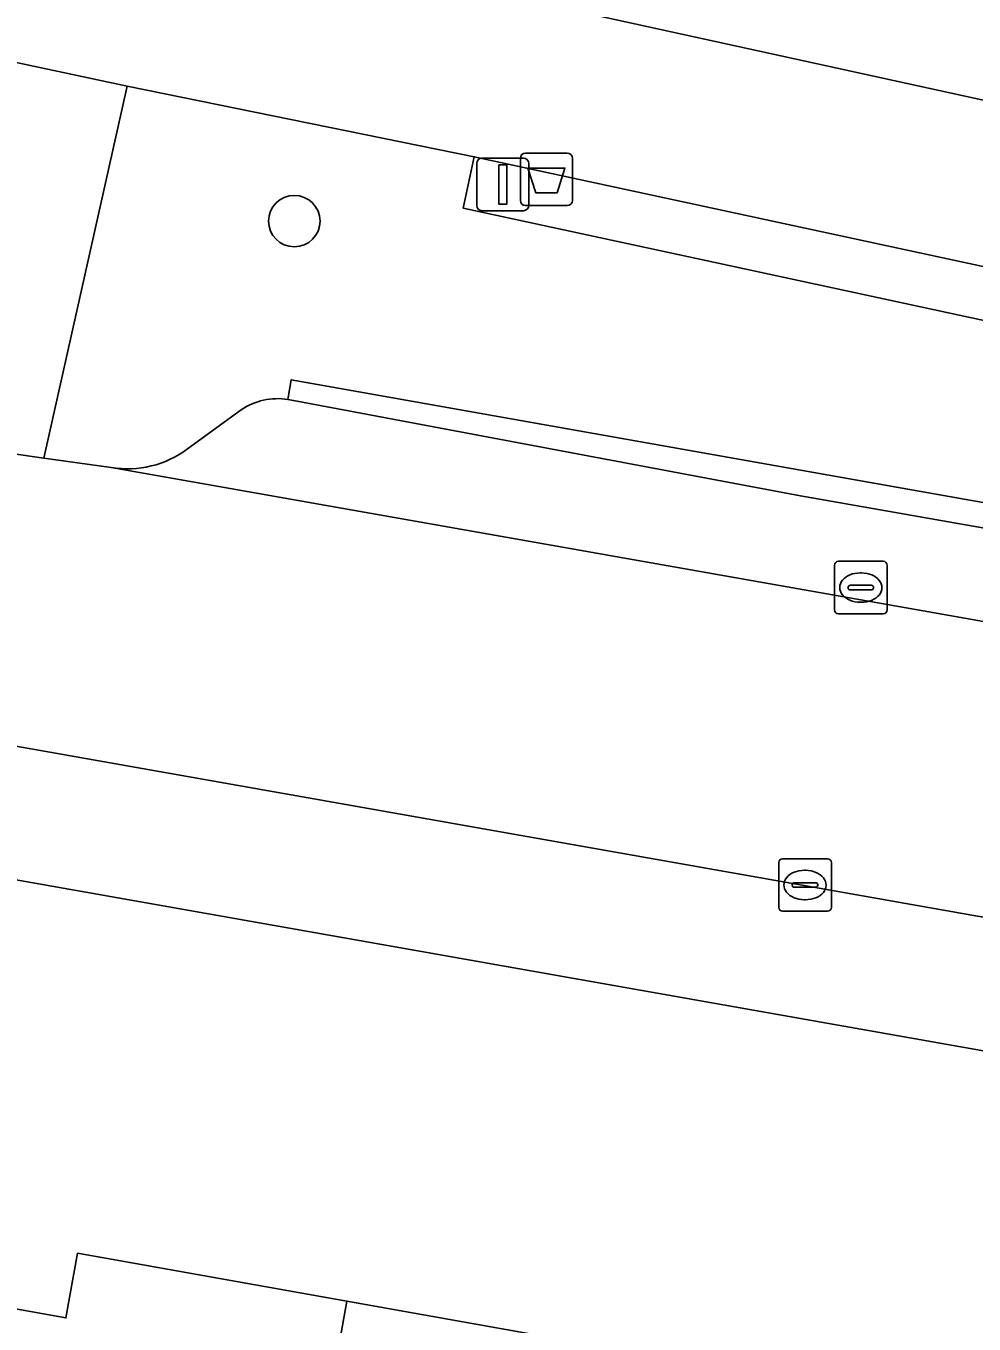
# Model space of a CAD drawing. Extents: x 163683 to 164494, y 382709 to 383872.
# Drawn here: x 164068.36 to 164086.38, y 383440.62 to 383465.31 of the extents above; entities that cross this region are included whole.
import ezdxf

# ---------------------------------------------------------------- set-up
doc = ezdxf.new("R2010")
doc.units = 0
for name, color, linetype in [('IMGEO_Afvalbak', 7, 'Continuous'), ('IMGEO_Boom', 7, 'Continuous'), ('IMGEO_Erf', 7, 'Continuous'), ('IMGEO_Groenvoorziening', 7, 'Continuous'), ('IMGEO_Kolk', 7, 'Continuous'), ('IMGEO_Lichtmast', 7, 'Continuous'), ('IMGEO_Pand', 7, 'Continuous'), ('IMGEO_Parkeervlak_open', 7, 'Continuous'), ('IMGEO_Rijbaan_lokaal_open', 7, 'Continuous'), ('IMGEO_Voetpad_gesloten', 7, 'Continuous'), ('IMGEO_Voetpad_open', 7, 'Continuous')]:
    doc.layers.add(name, color=color, linetype=linetype)

msp = doc.modelspace()

# ---------------------------------------------------------------- linework, layer by layer
at = {"layer": 'IMGEO_Afvalbak'}
for p, q in [((164077.758, 383461.994), (164077.758, 383462.794)), ((164077.758, 383462.794), (164077.758, 383461.994)), ((164077.858, 383462.894), (164078.648, 383462.894)), ((164078.648, 383462.894), (164077.858, 383462.894)), ((164078.748, 383462.794), (164078.748, 383461.994)), ((164078.748, 383461.994), (164078.748, 383462.794)), ((164078.648, 383461.894), (164077.858, 383461.894)), ((164077.858, 383461.894), (164078.648, 383461.894))]:
    msp.add_line(p, q, dxfattribs=at)
msp.add_lwpolyline([(164077.901, 383462.608), (164078.605, 383462.608), (164078.456, 383462.138), (164078.05, 383462.138), (164077.901, 383462.608)], dxfattribs=at)
for centre, start, end in [((164077.858, 383462.794), 90, 180), ((164077.858, 383462.794), 90, 180), ((164078.648, 383462.794), 0, 90), ((164078.648, 383462.794), 360, 90), ((164077.858, 383461.994), 180, 270), ((164077.858, 383461.994), 180, 270), ((164078.648, 383461.994), 270, 0), ((164078.648, 383461.994), 270, 0)]:
    msp.add_arc(centre, 0.1, start, end, dxfattribs=at)
at = {"layer": 'IMGEO_Boom'}
msp.add_circle((164073.46, 383461.601), 0.489, dxfattribs=at)
at = {"layer": 'IMGEO_Erf'}
for points in [[(164121.841, 383439.57), (164059.555, 383450.587), (164057.471, 383448.94), (164052.275, 383419.475)], [(164057.843, 383436.077), (164059.214, 383443.764), (164064.363, 383442.846), (164064.144, 383441.616), (164066.527, 383441.192), (164066.747, 383442.423), (164066.964, 383442.385), (164066.739, 383441.156), (164069.118, 383440.732), (164069.338, 383441.963), (164074.458, 383441.05), (164079.577, 383440.138)]]:
    msp.add_lwpolyline(points, dxfattribs=at)
at = {"layer": 'IMGEO_Groenvoorziening'}
for points in [[(164074.559, 383471.785), (164073.329, 383466.804), (164113.31, 383458.043), (164114.402, 383463.104)], [(164108.082, 383455.069), (164108.289, 383456.047), (164076.88, 383462.825), (164076.67, 383461.848)]]:
    msp.add_lwpolyline(points, close=True, dxfattribs=at)
for points in [[(164131.629, 383451.16), (164108.289, 383456.047), (164108.082, 383455.069), (164076.67, 383461.848), (164076.88, 383462.825), (164070.28, 383464.165), (164068.695, 383457.088), (164069.977, 383456.915)], [(164073.337, 383458.207), (164073.402, 383458.58), (164117.69, 383450.719), (164117.609, 383450.302)], [(164071.429, 383457.266), (164072.451, 383458.009)]]:
    msp.add_lwpolyline(points, dxfattribs=at)
for centre, radius, start, end in [((164073.146, 383456.983), 1.239, 81.1117, 124.0829), ((164070.295, 383458.779), 1.891, 260.3228, 306.8566)]:
    msp.add_arc(centre, radius, start, end, dxfattribs=at)
at = {"layer": 'IMGEO_Kolk'}
for p, q in [((164083.731, 383454.201), (164083.731, 383455.053)), ((164083.806, 383455.127), (164084.658, 383455.127)), ((164084.732, 383455.053), (164084.732, 383454.201)), ((164084.219, 383454.907), (164084.244, 383454.907)), ((164083.99, 383454.621), (164083.99, 383454.633)), ((164084.428, 383454.584), (164084.03, 383454.584)), ((164084.033, 383454.67), (164084.431, 383454.67)), ((164084.474, 383454.633), (164084.474, 383454.621)), ((164084.242, 383454.347), (164084.217, 383454.347)), ((164084.658, 383454.127), (164083.806, 383454.127)), ((164082.67, 383448.542), (164082.67, 383449.394)), ((164082.745, 383449.468), (164083.597, 383449.468)), ((164083.671, 383449.394), (164083.671, 383448.542)), ((164083.158, 383449.248), (164083.183, 383449.248)), ((164082.929, 383448.962), (164082.929, 383448.974)), ((164083.367, 383448.925), (164082.969, 383448.925)), ((164082.972, 383449.011), (164083.37, 383449.011)), ((164083.413, 383448.974), (164083.413, 383448.962)), ((164083.181, 383448.688), (164083.156, 383448.688)), ((164083.597, 383448.468), (164082.745, 383448.468))]:
    msp.add_line(p, q, dxfattribs=at)
for points in [[(164083.731, 383454.201), (164083.731, 383455.053)], [(164083.806, 383455.127), (164084.658, 383455.127)], [(164084.732, 383455.053), (164084.732, 383454.201)], [(164084.658, 383454.127), (164083.806, 383454.127)], [(164082.67, 383448.542), (164082.67, 383449.394)], [(164082.745, 383449.468), (164083.597, 383449.468)], [(164083.671, 383449.394), (164083.671, 383448.542)], [(164083.597, 383448.468), (164082.745, 383448.468)]]:
    msp.add_lwpolyline(points, dxfattribs=at)
for centre, radius, start, end in [((164083.808, 383455.051), 0.0765, 91.552, 178.448), ((164083.808, 383455.051), 0.0765, 91.552, 178.448), ((164084.656, 383455.051), 0.0765, 1.552, 88.448), ((164084.656, 383455.051), 0.0765, 1.552, 88.448), ((164084.03, 383454.63), 0.0403, 85.8775, 175.7526), ((164084.027, 383454.62), 0.0366, 178.938, 274.7102), ((164084.431, 383454.627), 0.043, 264.8664, 352.4533), ((164084.435, 383454.632), 0.0386, 1.7309, 96.639), ((164083.808, 383454.203), 0.0765, 181.552, 268.448), ((164083.808, 383454.203), 0.0765, 181.552, 268.448), ((164084.656, 383454.203), 0.0765, 271.552, 358.448), ((164084.656, 383454.203), 0.0765, 271.552, 358.448), ((164082.747, 383449.392), 0.0765, 91.552, 178.448), ((164082.747, 383449.392), 0.0765, 91.552, 178.448), ((164083.595, 383449.392), 0.0765, 1.552, 88.448), ((164083.595, 383449.392), 0.0765, 1.552, 88.448), ((164082.969, 383448.971), 0.0403, 85.8775, 175.7526), ((164082.966, 383448.961), 0.0366, 178.938, 274.7102), ((164083.37, 383448.968), 0.043, 264.8664, 352.4533), ((164083.374, 383448.973), 0.0386, 1.7309, 96.639), ((164082.747, 383448.544), 0.0765, 181.552, 268.448), ((164082.747, 383448.544), 0.0765, 181.552, 268.448), ((164083.595, 383448.544), 0.0765, 271.552, 358.448), ((164083.595, 383448.544), 0.0765, 271.552, 358.448)]:
    msp.add_arc(centre, radius, start, end, dxfattribs=at)
for centre, major_axis, ratio, start_param, end_param in [((164084.218, 383454.627), (-0.387, 0.002), 0.722429, 4.712389, 7.853982), ((164084.243, 383454.627), (-0.39, 0.002), 0.717154, 1.570796, 4.712389), ((164083.157, 383448.968), (-0.387, 0.002), 0.722429, 4.712389, 7.853982), ((164083.182, 383448.968), (-0.39, 0.002), 0.717154, 1.570796, 4.712389)]:
    msp.add_ellipse(centre, major_axis=major_axis, ratio=ratio, start_param=start_param, end_param=end_param, dxfattribs=at)
at = {"layer": 'IMGEO_Lichtmast'}
for p, q in [((164076.928, 383461.898), (164076.928, 383462.698)), ((164076.928, 383462.698), (164076.928, 383461.898)), ((164077.028, 383462.798), (164077.818, 383462.798)), ((164077.818, 383462.798), (164077.028, 383462.798)), ((164077.918, 383462.698), (164077.918, 383461.898)), ((164077.918, 383461.898), (164077.918, 383462.698)), ((164077.818, 383461.798), (164077.028, 383461.798)), ((164077.028, 383461.798), (164077.818, 383461.798))]:
    msp.add_line(p, q, dxfattribs=at)
msp.add_lwpolyline([(164077.348, 383462.673), (164077.498, 383462.673), (164077.498, 383461.923), (164077.348, 383461.923), (164077.348, 383462.673)], dxfattribs=at)
for centre, start, end in [((164077.028, 383462.698), 90, 180), ((164077.028, 383462.698), 90, 180), ((164077.818, 383462.698), 0, 90), ((164077.818, 383462.698), 360, 90), ((164077.028, 383461.898), 180, 270), ((164077.028, 383461.898), 180, 270), ((164077.818, 383461.898), 270, 0), ((164077.818, 383461.898), 270, 0)]:
    msp.add_arc(centre, 0.1, start, end, dxfattribs=at)
at = {"layer": 'IMGEO_Pand'}
for points in [[(164074.458, 383441.05), (164069.338, 383441.963), (164069.118, 383440.732), (164066.739, 383441.156), (164065.557, 383434.701), (164073.087, 383433.358)], [(164081.748, 383438.472), (164079.356, 383438.898), (164079.577, 383440.138), (164074.458, 383441.05), (164073.087, 383433.358), (164078, 383432.482), (164077.567, 383430.055), (164080.299, 383429.6), (164080.691, 383432.002)]]:
    msp.add_lwpolyline(points, close=True, dxfattribs=at)
at = {"layer": 'IMGEO_Parkeervlak_open'}
for points in [[(164072.451, 383458.009), (164071.429, 383457.266)], [(164117.609, 383450.302), (164083.084, 383456.372), (164073.444, 383458.186), (164073.337, 383458.207)], [(164069.977, 383456.915), (164120.314, 383448.023)]]:
    msp.add_lwpolyline(points, dxfattribs=at)
for centre, radius, start, end in [((164073.146, 383456.983), 1.239, 81.1117, 124.0829), ((164070.295, 383458.779), 1.891, 260.3228, 306.8566)]:
    msp.add_arc(centre, radius, start, end, dxfattribs=at)
at = {"layer": 'IMGEO_Rijbaan_lokaal_open'}
msp.add_lwpolyline([(164109.965, 383444.208), (164111.44, 383443.936), (164115.395, 383443.24), (164122.347, 383442.019), (164123.332, 383447.475), (164120.314, 383448.023), (164069.977, 383456.915), (164068.695, 383457.088), (164066.756, 383457.369), (164065.815, 383457.585), (164064.935, 383452.179), (164102.333, 383445.564), (164106.017, 383444.969)], close=True, dxfattribs=at)
at = {"layer": 'IMGEO_Voetpad_gesloten'}
msp.add_lwpolyline([(164131.681, 383451.773), (164131.807, 383453.982), (164118.008, 383457.013), (164113.31, 383458.043), (164073.329, 383466.804), (164068.968, 383467.759), (164068.021, 383467.967), (164067.368, 383464.791), (164070.28, 383464.165), (164076.88, 383462.825), (164108.289, 383456.047), (164131.629, 383451.16)], dxfattribs=at)
at = {"layer": 'IMGEO_Voetpad_open'}
for points in [[(164070.28, 383464.165), (164067.368, 383464.791), (164066.659, 383461.624), (164064.571, 383462.073), (164058.826, 383463.309)], [(164062.991, 383458.168), (164065.815, 383457.585), (164066.756, 383457.369), (164068.695, 383457.088), (164070.28, 383464.165)], [(164122.347, 383442.019), (164115.395, 383443.24), (164115.294, 383442.81), (164111.365, 383443.52), (164111.44, 383443.936), (164109.965, 383444.208), (164109.858, 383443.773), (164105.92, 383444.496), (164106.017, 383444.969), (164102.333, 383445.564), (164064.935, 383452.179), (164062.556, 383452.53)], [(164058.017, 383451.925), (164059.555, 383450.587), (164121.841, 383439.57), (164149.244, 383434.797), (164153.861, 383434.232), (164157.468, 383433.85), (164161.852, 383433.639), (164227.656, 383432.711)]]:
    msp.add_lwpolyline(points, dxfattribs=at)
msp.add_lwpolyline([(164117.609, 383450.302), (164117.69, 383450.719), (164073.402, 383458.58), (164073.337, 383458.207), (164073.444, 383458.186), (164083.084, 383456.372)], close=True, dxfattribs=at)

doc.saveas('drawing.dxf')
